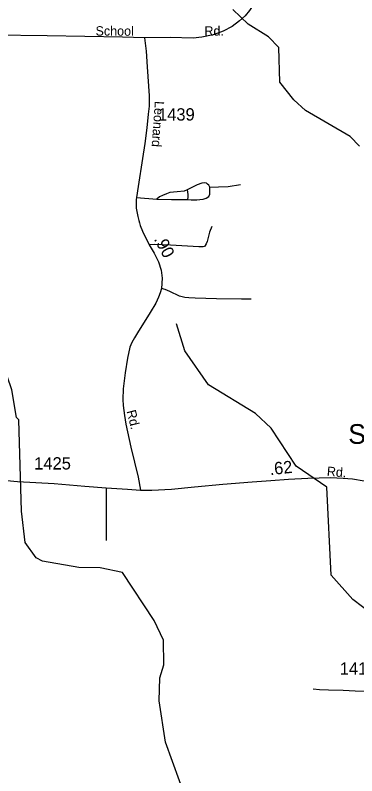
# Model space of a CAD drawing. Extents: x 2220236 to 2384410, y 720751 to 894131.
# Drawn here: x 2304658 to 2308121, y 834873 to 842586 of the extents above; entities that cross this region are included whole.
import ezdxf

# ---------------------------------------------------------------- set-up
doc = ezdxf.new("R2010")
doc.units = 0
for name, color, linetype in [('Exist Civil Demographics Community Label', 7, 'Continuous'), ('Exist Hydrographic Creek Single Shore', 7, 'Continuous'), ('Exist Hydrographic Misc Water Feature', 7, 'Continuous'), ('Exist Road Non-System Type 51', 7, 'Continuous'), ('Exist Road Secondary Mileage Hundredths English Label', 7, 'Continuous'), ('Exist Road Secondary Type 51 Attributed', 7, 'Continuous'), ('Exist Road Secondary Type 51 Label', 7, 'Continuous'), ('Exist Road Secondary Type 51 Number Label', 7, 'Continuous')]:
    doc.layers.add(name, color=color, linetype=linetype)

msp = doc.modelspace()

# ---------------------------------------------------------------- linework, layer by layer
at = {"layer": 'Exist Hydrographic Creek Single Shore'}
for points in [[(2308147.2, 841258.5), (2308055.2, 841356.4), (2307602.2, 841620.1), (2307484.1, 841726.9), (2307341.2, 841908.1), (2307329.1, 842258.8), (2307227.1, 842366.2), (2307018.2, 842495.5), (2306866, 842643.6)], [(2305519.1, 836982.7), (2305303.1, 836986.9), (2304936.1, 837050.7), (2304869.2, 837084.1), (2304759.1, 837240.4), (2304722.2, 837557.2), (2304695.1, 838481.7), (2304670.1, 838506.9), (2304625, 838787.3), (2304531.1, 839052.6), (2303938.1, 839957.1), (2303853, 840104.6)], [(2306528.2, 833026.6), (2306502.3, 833169.9), (2306374.2, 833417.4), (2306305.3, 833624.6), (2306406.2, 834350.7), (2306394.3, 834626), (2306180.2, 835214.5), (2306117.2, 835632), (2306123.2, 835865.3), (2306163.2, 835998.2), (2306160.3, 836247.5), (2306067.2, 836447.1), (2305745.2, 836936.2), (2305519.1, 836982.7)]]:
    msp.add_lwpolyline(points, dxfattribs=at)
at = {"layer": 'Exist Hydrographic Misc Water Feature'}
msp.add_lwpolyline([(2309591.3, 835616.7), (2309432.3, 835616.8), (2309173.4, 835671.8), (2308973.2, 835768.6), (2308594.3, 836097.8), (2308374.3, 836436.6), (2308080.2, 836660.9), (2307861.2, 836907.9), (2307818.1, 837798.8), (2307507.3, 838012.6), (2307254.2, 838399.3), (2307094.3, 838547), (2306616.1, 838836), (2306379.3, 839180.7), (2306293.1, 839456.2)], dxfattribs=at)
at = {"layer": 'Exist Road Non-System Type 51'}
for p, q in [((2305888.3, 840736.6), (2306094.8, 840721.5)), ((2305581.1, 837793.1), (2305578.8, 837257.6))]:
    msp.add_line(p, q, dxfattribs=at)
for points in [[(2306630.1, 840841.9), (2306619.5, 840863.2), (2306607.1, 840873.9), (2306596.4, 840881), (2306578.7, 840886.3), (2306548.5, 840882.7), (2306504.2, 840865), (2306454.5, 840843.7), (2306401.3, 840813.5)], [(2306630.1, 840841.9), (2306718.8, 840845.5), (2306818.1, 840849), (2306942.2, 840868.5)], [(2306401.3, 840813.5), (2306369.4, 840802.9), (2306298.5, 840794), (2306263, 840790.5), (2306225.8, 840786.9), (2306190.3, 840774.5), (2306153, 840758.5), (2306121.1, 840742.5), (2306094.8, 840721.5)], [(2306401.3, 840813.5), (2306406.7, 840769.2), (2306408.4, 840739), (2306404, 840715.7)], [(2306404, 840715.7), (2306443.1, 840714.3), (2306474.4, 840715.1), (2306499.8, 840715.1), (2306529.2, 840715.7), (2306562.7, 840719.5), (2306594.6, 840731.9), (2306619.5, 840746.1), (2306631.9, 840770.9), (2306630.1, 840792.2), (2306630.1, 840822.4), (2306630.1, 840841.9)], [(2306094.8, 840721.5), (2306241.7, 840717.7), (2306404, 840715.7)], [(2306652.3, 840444.4), (2306627.5, 840385.8), (2306613.3, 840330.8), (2306604.4, 840291.8), (2306595.5, 840266.9), (2306584.9, 840251), (2306576, 840240.3), (2306563.6, 840236.8), (2306519.3, 840236.8), (2306404, 840243.9), (2306233.7, 840254.5), (2306070.6, 840261.6), (2306015.9, 840258.1)], [(2307049.5, 839706.2), (2306952.9, 839706.2), (2306697.5, 839709.7), (2306482.9, 839716.8), (2306417.3, 839718.6), (2306376.5, 839723.9), (2306325.1, 839738.1), (2306225.8, 839784.3), (2306177.9, 839805.5), (2306141.2, 839813.2)], [(2308547.2, 835722.1), (2308460.3, 835720.4), (2308284.8, 835723.9), (2308105.6, 835732.8), (2307981.5, 835736.3), (2307834.3, 835741.7), (2307743, 835745.2), (2307677.4, 835750.5)]]:
    msp.add_lwpolyline(points, dxfattribs=at)
at = {"layer": 'Exist Road Secondary Type 51 Attributed'}
for points in [[(2307262.1, 843702.7), (2307252.2, 843552.3), (2307244.3, 843354.4), (2307230.7, 843169.9), (2307185.4, 842957.3), (2307136.6, 842820.6), (2307111.8, 842767.4), (2307079.8, 842703.5), (2307032, 842632.5), (2306989.4, 842581.1), (2306932.6, 842527.8), (2306858.2, 842472.8), (2306767.7, 842424.9), (2306666.6, 842385.8), (2306551.3, 842362.8), (2306461.6, 842353.9), (2306229.3, 842361), (2305970.4, 842357.5)], [(2305970.4, 842357.5), (2305745.1, 842362.8), (2304981.7, 842375.2), (2304439.9, 842384.1), (2304071, 842384.1), (2303723.4, 842389.4), (2302992.7, 842391.2), (2302733.8, 842382.3), (2302447.4, 842362.8), (2302286, 842355.7), (2302020, 842329.1)], [(2305970.4, 842357.5), (2305986.3, 842222.6), (2305995.2, 842061.1), (2306017.4, 841768.3), (2306015.6, 841663.6), (2306007.6, 841583.7), (2305991.7, 841443.5), (2305973.9, 841283.8), (2305949.1, 841131.2), (2305903, 840847.3), (2305888.3, 840736.6), (2305885.9, 840718.1), (2305885.2, 840630.7), (2305899.8, 840543.8), (2305910.1, 840504.7), (2305917.2, 840479.9), (2305926, 840453.3), (2305948.8, 840394.3), (2306015.9, 840258.1), (2306065.6, 840173.7), (2306110.8, 840086), (2306137.1, 839999.8), (2306148.8, 839919.5), (2306141.2, 839813.2), (2306129.1, 839771.8), (2306111.4, 839725.7), (2306083, 839667.1), (2306026.2, 839569.5), (2305964.2, 839471.9), (2305907.4, 839383.2), (2305866.6, 839314), (2305840, 839267.8), (2305818.7, 839218.1), (2305797.4, 839108.7), (2305772.6, 838957.9), (2305753.1, 838797.6), (2305749.6, 838689.3), (2305753.1, 838629), (2305764.9, 838527.1), (2305778, 838437.3), (2305831.2, 838206.6), (2305866.6, 838052.2), (2305903.9, 837901.4), (2305927.8, 837770.1)], [(2301495.9, 838290), (2301666.2, 838243.9), (2301832.9, 838199.5), (2302040.4, 838151.6), (2302324.2, 838085.9), (2302501.5, 838046.9), (2302641.6, 838020.3), (2302769.3, 837997.2), (2302955.6, 837970.6), (2303088.6, 837959.9), (2303149.8, 837952.8), (2303447.7, 837938.6), (2303871.6, 837915.6), (2304284.8, 837887.2), (2304428.5, 837880.1), (2304682.1, 837858.8), (2305052.6, 837837.5), (2305364.7, 837809.1), (2305581.1, 837793.1), (2305795.7, 837778.9), (2305927.8, 837770.1)], [(2305927.8, 837770.1), (2306043.1, 837768.3), (2306243.5, 837780.7), (2306474.9, 837802), (2306762.2, 837828.6), (2307062, 837853.5), (2307249.9, 837867.7), (2307428.2, 837881.9), (2307623.3, 837892.5), (2307853.8, 837897.8), (2307983.3, 837892.5), (2308077.3, 837885.4), (2308194.3, 837864.1), (2308343.3, 837842.8), (2308475.4, 837816.2), (2308679.4, 837770.1), (2308959.6, 837695.5), (2309157.3, 837640.5)]]:
    msp.add_lwpolyline(points, dxfattribs=at)

# ---------------------------------------------------------------- texts
at = {"layer": 'Exist Civil Demographics Community Label'}
msp.add_text('Suttons', height=200, dxfattribs=at).set_placement((2308034.6, 838239.2))
at = {"layer": 'Exist Road Secondary Mileage Hundredths English Label'}
for s, rotation, p in [('.90', 297.89876, (2306061.6, 840316.4)), ('.62', 5.91929, (2307243, 837921.8))]:
    msp.add_text(s, height=125, rotation=rotation, dxfattribs=at).set_placement(p)
at = {"layer": 'Exist Road Secondary Type 51 Label'}
for s, rotation, p in [('School', 359.78043, (2305472.2, 842379.2)), ('Rd.', 0.60744, (2306576.9, 842377.6)), ('Leonard', 265.94933, (2306074.5, 841717.7)), ('Rd.', 284.10586, (2305786.1, 838570.2)), ('Rd.', 355.31969, (2307814.6, 837914.9))]:
    msp.add_text(s, height=95, rotation=rotation, dxfattribs=at).set_placement(p)
at = {"layer": 'Exist Road Secondary Type 51 Number Label'}
for s, p in [('1439', (2306106.1, 841517.4)), ('1425', (2304850.9, 837979)), ('1417', (2307948, 835897.7))]:
    msp.add_text(s, height=125, dxfattribs=at).set_placement(p)

doc.saveas('drawing.dxf')
